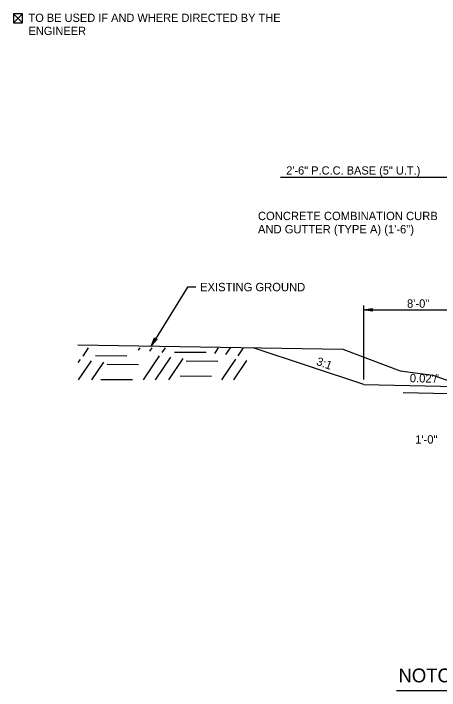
# Model space of a CAD drawing. Extents: x 1001270 to 1003428, y 1840152 to 1842912.
# Drawn here: x 1001297.19 to 1001327.71, y 1841549.8 to 1841598.35 of the extents above; entities that cross this region are included whole.
import ezdxf

# ---------------------------------------------------------------- set-up
doc = ezdxf.new("R2010")
doc.units = 0
for name, color, linetype in [('10', 7, 'Continuous'), ('19', 7, 'Continuous'), ('20', 7, 'Continuous'), ('Default', 7, 'Continuous')]:
    doc.layers.add(name, color=color, linetype=linetype)

msp = doc.modelspace()

# ---------------------------------------------------------------- linework, layer by layer
at = {"layer": '10'}
for p, q in [((1001297.192, 1841598.327), (1001297.833, 1841597.685)), ((1001297.833, 1841598.327), (1001297.192, 1841597.685)), ((1001297.573, 1841597.685), (1001297.584, 1841597.685))]:
    msp.add_line(p, q, dxfattribs=at)
msp.add_lwpolyline([(1001297.584, 1841597.685), (1001297.833, 1841597.685), (1001297.833, 1841598.327), (1001297.192, 1841598.327), (1001297.192, 1841597.685), (1001297.573, 1841597.685)], dxfattribs=at)
at = {"layer": '19'}
for p, q in [((1001316.329, 1841586.605), (1001331.806, 1841586.605)), ((1001322.297, 1841572.111), (1001322.297, 1841577.401)), ((1001322.297, 1841577.101), (1001322.897, 1841577.206)), ((1001322.897, 1841577.206), (1001322.897, 1841576.996)), ((1001322.297, 1841577.101), (1001329.797, 1841577.101)), ((1001322.897, 1841576.996), (1001322.297, 1841577.101)), ((1001322.457, 1841577.116), (1001322.897, 1841577.151)), ((1001322.897, 1841577.046), (1001322.457, 1841577.086)), ((1001307.074, 1841574.533), (1001307.297, 1841575.1)), ((1001307.475, 1841574.99), (1001307.074, 1841574.533)), ((1001307.147, 1841574.674), (1001307.34, 1841575.067)), ((1001307.434, 1841575.011), (1001307.17, 1841574.663)), ((1001307.297, 1841575.1), (1001307.475, 1841574.99)), ((1001302.168, 1841573.784), (1001302.559, 1841574.367)), ((1001306.153, 1841574.218), (1001306.259, 1841574.368)), ((1001306.948, 1841574.126), (1001307.114, 1841574.37)), ((1001307.843, 1841574.034), (1001308.069, 1841574.373)), ((1001311.607, 1841573.978), (1001311.869, 1841574.374)), ((1001312.402, 1841573.886), (1001312.734, 1841574.375)), ((1001313.297, 1841573.794), (1001313.678, 1841574.368)), ((1001322.297, 1841571.738), (1001314.37, 1841574.381)), ((1001303.056, 1841573.823), (1001305.316, 1841573.801)), ((1001306.505, 1841572.071), (1001307.657, 1841573.792)), ((1001308.731, 1841574.063), (1001310.991, 1841574.052)), ((1001301.828, 1841573.316), (1001301.982, 1841573.541)), ((1001301.85, 1841572.067), (1001302.777, 1841573.45)), ((1001302.805, 1841572.069), (1001303.672, 1841573.357)), ((1001307.36, 1841572.073), (1001308.452, 1841573.7)), ((1001308.315, 1841572.075), (1001309.347, 1841573.608)), ((1001309.561, 1841573.435), (1001311.831, 1841573.422)), ((1001312.115, 1841572.076), (1001313.111, 1841573.552)), ((1001312.97, 1841572.079), (1001313.906, 1841573.46)), ((1001303.896, 1841573.194), (1001306.156, 1841573.172)), ((1001309.119, 1841572.365), (1001311.379, 1841572.343)), ((1001303.443, 1841572.114), (1001305.714, 1841572.102)), ((1001322.297, 1841571.738), (1001330.297, 1841571.577)), ((1001324.627, 1841549.798), (1001360.852, 1841549.798))]:
    msp.add_line(p, q, dxfattribs=at)
for points in [[(1001310.256, 1841578.732), (1001309.656, 1841578.732), (1001307.074, 1841574.533)], [(1001301.804, 1841574.577), (1001320.786, 1841574.281), (1001324.891, 1841572.731), (1001327.239, 1841572.412)], [(1001327.239, 1841572.412), (1001331.806, 1841570.801), (1001332.596, 1841570.65), (1001334.348, 1841570.712), (1001342.742, 1841570.899), (1001353.806, 1841570.756), (1001359.23, 1841569.628), (1001362.98, 1841569.55), (1001377.039, 1841569.565)]]:
    msp.add_lwpolyline(points, dxfattribs=at)
at = {"layer": '20'}
msp.add_line((1001325.108, 1841571.173), (1001328.378, 1841571.107), dxfattribs=at)

# ---------------------------------------------------------------- texts
at = {"layer": '19'}
for s, height, p in [('2\'-6" P.C.C. BASE (5" U.T.)', 0.59001, (1001316.728, 1841586.802)), ('EXISTING GROUND', 0.6, (1001310.556, 1841578.432)), ('8\'-0"', 0.6, (1001325.383, 1841577.25))]:
    msp.add_text(s, height=height, dxfattribs=at).set_placement(p)
for s, height, rotation, p in [('CONCRETE COMBINATION CURB', 0.6, 360, (1001314.704, 1841583.534)), ('AND GUTTER (TYPE A) (1\'-6")', 0.6, 360, (1001314.704, 1841582.584)), ('3:1', 0.6, 340.4943, (1001318.835, 1841573.165)), ("0.02'/'", 0.6, 358.8581, (1001325.578, 1841571.908)), ('1\'-0"', 0.6, 360, (1001325.97, 1841567.504)), ('NOTCH AND WIDEN CURB AND GUTTER  SECTION ', 0.98999, 359.9954, (1001324.773, 1841550.381))]:
    msp.add_text(s, height=height, rotation=rotation, dxfattribs=at).set_placement(p)
at = {"layer": 'Default'}
for s, height, p in [('TO BE USED IF AND WHERE DIRECTED BY THE ', 0.59001, (1001298.264, 1841597.753)), ('ENGINEER', 0.59, (1001298.264, 1841596.813))]:
    msp.add_text(s, height=height, rotation=359.9954, dxfattribs=at).set_placement(p)

doc.saveas('drawing.dxf')
